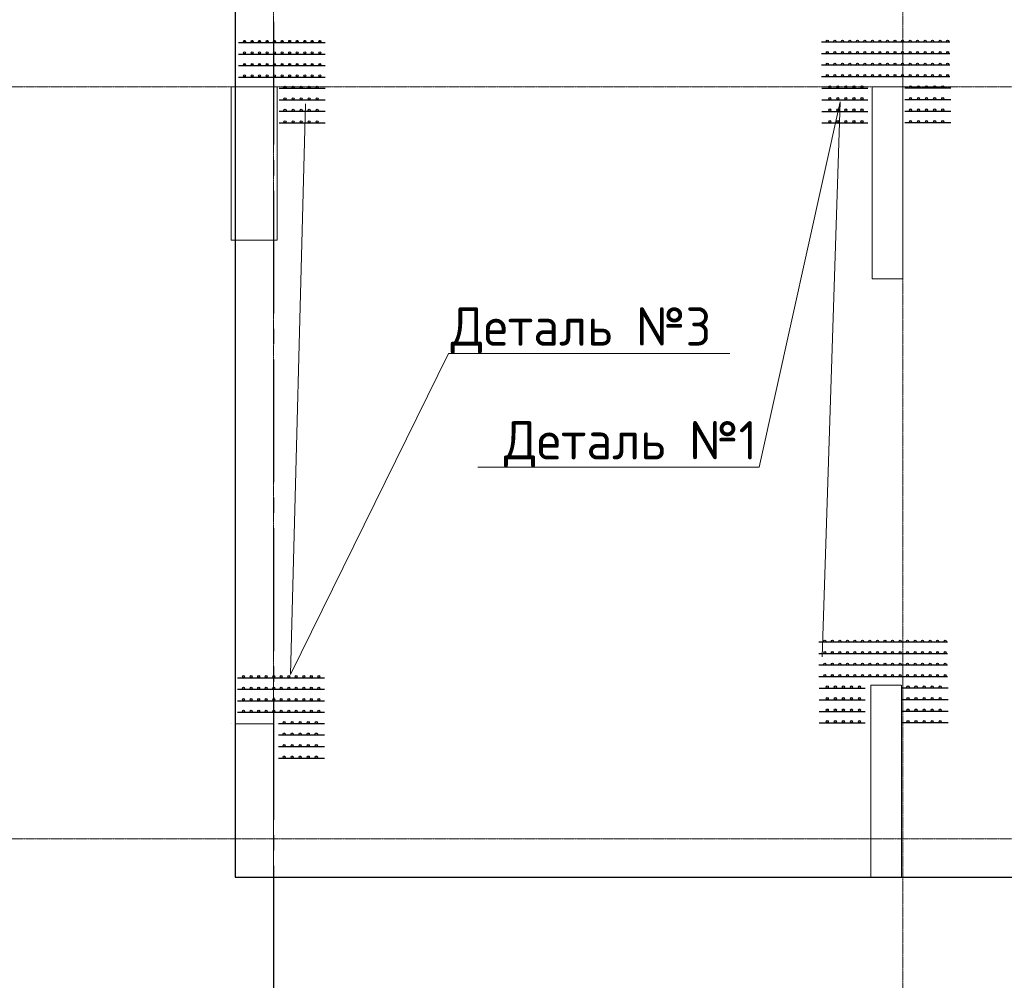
# Model space of a CAD drawing. Header units: millimetres. Extents: x -42044588 to 856694, y -806701 to 941911.
# Tile 724 of 1056: x 197656 to 204071, y -283185 to -276925. Entities that reach past the tile are written whole.
import ezdxf
from ezdxf import colors
from ezdxf.entities.mleader import LeaderData, LeaderLine
from ezdxf.math import Vec2, Vec3

# ---------------------------------------------------------------- set-up
doc = ezdxf.new("R2010")
doc.units = ezdxf.units.MM
for name, pattern in [('______5', [1100, 800, -100, 100, -100]), ('DASHED', [7, 5, -2, 0]), ('осевая', [50.8, 31.75, -6.35, 6.35, -6.35])]:
    doc.linetypes.add(name, pattern=pattern)
doc.layers.add('0 @ 100', color=7, linetype='Continuous')
doc.layers.add('Колонна_ бетон', color=7, linetype='Continuous', lineweight=50, true_color=0xb4b496)
for name, color, linetype, lineweight in [('Оси', 40, '______5', 18), ('осн.сетка', 4, 'Continuous', 60), ('Перекрытие ж_бетон', 1, 'Continuous', 30), ('подоснова', 151, 'Continuous', 5), ('размер', 1, 'Continuous', 25), ('РАЗМЕРЫ', 1, 'Continuous', 9)]:
    doc.layers.add(name, color=color, linetype=linetype, lineweight=lineweight)
doc.styles.add('GOST-2.304_Type-B', font='GOST_Common.ttf')
doc.styles.add('ГОСТ', font='GOST_Common.ttf')

# ---------------------------------------------------------------- blocks, each defined once
blk = doc.blocks.new('оси блок 2')
at = {"layer": 'Оси', "color": 16, "linetype": 'осевая', "lineweight": 0, "ltscale": 0.25, "transparency": 33554687}
for p, q in [((-85704.7, -322543), (-85704.7, -347930)), ((-81604.7, -322543), (-81604.7, -347914.1)), ((-89822.3, -337801.3), (-37238.5, -337801.3)), ((-89822.3, -342701.3), (-37238.5, -342701.3))]:
    blk.add_line(p, q, dxfattribs=at)
blk = doc.blocks.new('подложка стн 1-го этажа')
at = {"layer": 'Колонна_ бетон', "color": 252, "linetype": 'DASHED', "lineweight": 0, "ltscale": 0.5, "true_color": 0x939598, "transparency": 33554687}
for p, q in [((7768.8, 14611.8, -200), (7768.8, 14611.8, -200)), ((7768.8, 14611.8, -200), (8068.8, 14611.8, -200)), ((7768.8, 13611.8, -200), (7768.8, 14611.8, -200)), ((8068.8, 14611.8, -200), (8068.8, 14611.8, -200)), ((8068.8, 13611.8, -200), (8068.8, 14611.8, -200)), ((11943.8, 14611.8, -200), (11943.8, 14611.8, -200)), ((11943.8, 13361.8, -200), (11943.8, 14611.8, -200)), ((11943.8, 14611.8, -200), (12143.8, 14611.8, -200)), ((12143.8, 14611.8, -200), (12143.8, 14611.8, -200)), ((12143.8, 13361.8, -200), (12143.8, 14611.8, -200)), ((7768.8, 13611.8, -200), (7768.8, 13611.8, -200)), ((7768.8, 13611.8, -200), (8068.8, 13611.8, -200)), ((8068.8, 13611.8, -200), (8068.8, 13611.8, -200)), ((11943.8, 13361.8, -200), (11943.8, 13361.8, -200)), ((11943.8, 13361.8, -200), (12143.8, 13361.8, -200)), ((12143.8, 13361.8, -200), (12143.8, 13361.8, -200)), ((11935.8, 10712, -760), (11935.8, 10712, -760)), ((11935.8, 9462, -760), (11935.8, 10712, -760)), ((11935.8, 10712, -760), (12135.8, 10712, -760)), ((12135.8, 10712, -760), (12135.8, 10712, -760)), ((12135.8, 9462, -760), (12135.8, 10712, -760)), ((7769.1, 10462, -560), (7769.1, 10462, -560)), ((7794.1, 10462, -560), (8044.4, 10462, -560)), ((7794.1, 9462, -560), (7794.1, 10462, -560)), ((8044.1, 9462, -560), (8044.1, 10462, -560)), ((8069.1, 10462, -560), (8069.1, 10462, -560)), ((7794.1, 9462, -560), (7794.1, 9462, -560)), ((7794.1, 9462, -560), (8046.3, 9462, -560)), ((8046.3, 9462, -560), (8046.3, 9462, -560)), ((11935.8, 9462, -760), (11935.8, 9462, -760)), ((11935.8, 9462, -760), (12135.8, 9462, -760)), ((12135.8, 9462, -760), (12135.8, 9462, -760))]:
    blk.add_line(p, q, dxfattribs=at)
blk = doc.blocks.new('деталь 1')
at = {"layer": 'осн.сетка', "color": 3, "lineweight": 25, "ltscale": 100}
for points in [[(263119, 23421), (263119, 20072)], [(263419, 23421), (263419, 20072)], [(263719, 23421), (263719, 20072)], [(264019, 23421), (264019, 20072)], [(264319, 23444), (264319, 22244)], [(264619, 23444), (264619, 22244)], [(264919, 23444), (264919, 22244)], [(265219, 23444), (265219, 22244)], [(264319, 20081), (264319, 21281)], [(264619, 20081), (264619, 21281)], [(264919, 20081), (264919, 21281)], [(265219, 20081), (265219, 21281)]]:
    blk.add_lwpolyline(points, dxfattribs=at)
at = {"layer": 'размер', "lineweight": 25, "ltscale": 2}
for centre, radius in [((263087, 23363), 25.2), ((263387, 23363), 25.2), ((263687, 23363), 25.2), ((263987, 23363), 25.2), ((263087, 23167), 25.2), ((263387, 23167), 25.2), ((263687, 23167), 25.2), ((263987, 23167), 25.2), ((264285, 23234), 27), ((264585, 23234), 27), ((264885, 23234), 27), ((265185, 23234), 27), ((263087, 22971), 25.2), ((263387, 22971), 25.2), ((263687, 22971), 25.2), ((263987, 22971), 25.2), ((264285, 23024), 27), ((264285, 22814), 27), ((264585, 23024), 27), ((264585, 22814), 27), ((264885, 23024), 27), ((264885, 22814), 27), ((265185, 23024), 27), ((265185, 22814), 27), ((263087, 22775), 25.2), ((263087, 22579), 25.2), ((263387, 22775), 25.2), ((263387, 22579), 25.2), ((263687, 22775), 25.2), ((263687, 22579), 25.2), ((263987, 22775), 25.2), ((263987, 22579), 25.2), ((264285, 22604), 27), ((264585, 22604), 27), ((264885, 22604), 27), ((265185, 22604), 27), ((263087, 22383), 25.2), ((263387, 22383), 25.2), ((263687, 22383), 25.2), ((263987, 22383), 25.2), ((264285, 22394), 27), ((264585, 22394), 27), ((264885, 22394), 27), ((265185, 22394), 27), ((263087, 22187), 25.2), ((263387, 22187), 25.2), ((263687, 22187), 25.2), ((263987, 22187), 25.2), ((263087, 21991), 25.2), ((263087, 21795), 25.2), ((263387, 21991), 25.2), ((263387, 21795), 25.2), ((263687, 21991), 25.2), ((263687, 21795), 25.2), ((263987, 21991), 25.2), ((263987, 21795), 25.2), ((263087, 21599), 25.2), ((263387, 21599), 25.2), ((263687, 21599), 25.2), ((263987, 21599), 25.2), ((263087, 21403), 25.2), ((263387, 21403), 25.2), ((263687, 21403), 25.2), ((263987, 21403), 25.2), ((263087, 21207), 25.2), ((263387, 21207), 25.2), ((263687, 21207), 25.2), ((263987, 21207), 25.2), ((264285, 21131), 27), ((264585, 21131), 27), ((264885, 21131), 27), ((265185, 21131), 27), ((263087, 21011), 25.2), ((263087, 20815), 25.2), ((263387, 21011), 25.2), ((263387, 20815), 25.2), ((263687, 21011), 25.2), ((263687, 20815), 25.2), ((263987, 21011), 25.2), ((263987, 20815), 25.2), ((264285, 20921), 27), ((264585, 20921), 27), ((264885, 20921), 27), ((265185, 20921), 27), ((263087, 20619), 25.2), ((263387, 20619), 25.2), ((263687, 20619), 25.2), ((263987, 20619), 25.2), ((264285, 20711), 27), ((264285, 20501), 27), ((264585, 20711), 27), ((264585, 20501), 27), ((264885, 20711), 27), ((264885, 20501), 27), ((265185, 20711), 27), ((265185, 20501), 27), ((263087, 20423), 25.2), ((263387, 20423), 25.2), ((263687, 20423), 25.2), ((263987, 20423), 25.2), ((264285, 20291), 27), ((264585, 20291), 27), ((264885, 20291), 27), ((265185, 20291), 27), ((263087, 20227), 25.2), ((263387, 20227), 25.2), ((263687, 20227), 25.2), ((263987, 20227), 25.2)]:
    blk.add_circle(centre, radius, dxfattribs=at)
blk = doc.blocks.new('_None')

msp = doc.modelspace()

# ---------------------------------------------------------------- linework, layer by layer
at = {"layer": 'Оси', "color": 16, "linetype": '______5', "lineweight": 25, "transparency": 33554687}
msp.add_line((199309.945, -263739.37), (199309.945, -287729.37), dxfattribs=at)
at = {"layer": 'осн.сетка', "color": 3, "lineweight": 25, "ltscale": 100}
for points in [[(199081.83, -277073.899), (199647.346, -277073.899)], [(199081.83, -277148.899), (199647.346, -277148.899)], [(199081.83, -277223.899), (199647.346, -277223.899)], [(199081.83, -277298.899), (199647.346, -277298.899)], [(199647.65, -277373.899), (199347.65, -277373.899)], [(199647.65, -277448.899), (199347.65, -277448.899)], [(199647.65, -277523.899), (199347.65, -277523.899)], [(199647.65, -277598.899), (199347.65, -277598.899)], [(199075.903, -281213.301), (199641.418, -281213.301)], [(199075.903, -281288.301), (199641.418, -281288.301)], [(199075.903, -281363.301), (199641.418, -281363.301)], [(199075.903, -281438.301), (199641.418, -281438.301)], [(199641.723, -281513.301), (199341.723, -281513.301)], [(199641.723, -281588.301), (199341.723, -281588.301)], [(199641.723, -281663.301), (199341.723, -281663.301)], [(199641.723, -281738.301), (199341.723, -281738.301)]]:
    msp.add_lwpolyline(points, dxfattribs=at)
at = {"layer": 'Перекрытие ж_бетон'}
for points in [[(216169.945, -265612.648), (213069.945, -265612.648), (213069.945, -265612.648), (209719.945, -265612.648), (209719.945, -265612.648), (199059.945, -265612.648), (199059.946, -282512.648)], [(199059.945, -282512.648), (207910.031, -282512.648)]]:
    msp.add_lwpolyline(points, dxfattribs=at)
at = {"layer": 'размер', "lineweight": 25, "ltscale": 2}
for centre, radius in [((199121.349, -277066.055), 6.3), ((199170.349, -277066.055), 6.3), ((199219.349, -277066.055), 6.3), ((199268.349, -277066.055), 6.3), ((199317.349, -277066.055), 6.3), ((199366.349, -277066.055), 6.3), ((199415.349, -277066.055), 6.3), ((199464.349, -277066.055), 6.3), ((199513.349, -277066.055), 6.3), ((199562.349, -277066.055), 6.3), ((199611.349, -277066.055), 6.3), ((199121.349, -277141.055), 6.3), ((199170.349, -277141.055), 6.3), ((199219.349, -277141.055), 6.3), ((199268.349, -277141.055), 6.3), ((199317.349, -277141.055), 6.3), ((199366.349, -277141.055), 6.3), ((199415.349, -277141.055), 6.3), ((199464.349, -277141.055), 6.3), ((199513.349, -277141.055), 6.3), ((199562.349, -277141.055), 6.3), ((199611.349, -277141.055), 6.3), ((199121.349, -277216.055), 6.3), ((199170.349, -277216.055), 6.3), ((199219.349, -277216.055), 6.3), ((199268.349, -277216.055), 6.3), ((199317.349, -277216.055), 6.3), ((199366.349, -277216.055), 6.3), ((199415.349, -277216.055), 6.3), ((199464.349, -277216.055), 6.3), ((199513.349, -277216.055), 6.3), ((199562.349, -277216.055), 6.3), ((199611.349, -277216.055), 6.3), ((199121.349, -277291.055), 6.3), ((199170.349, -277291.055), 6.3), ((199219.349, -277291.055), 6.3), ((199268.349, -277291.055), 6.3), ((199317.349, -277291.055), 6.3), ((199366.349, -277291.055), 6.3), ((199415.349, -277291.055), 6.3), ((199464.349, -277291.055), 6.3), ((199513.349, -277291.055), 6.3), ((199562.349, -277291.055), 6.3), ((199611.349, -277291.055), 6.3), ((199385.15, -277365.495), 6.75), ((199437.65, -277365.495), 6.75), ((199490.15, -277365.495), 6.75), ((199542.65, -277365.495), 6.75), ((199595.15, -277365.495), 6.75), ((199385.15, -277440.495), 6.75), ((199437.65, -277440.495), 6.75), ((199490.15, -277440.495), 6.75), ((199542.65, -277440.495), 6.75), ((199595.15, -277440.495), 6.75), ((199385.15, -277515.495), 6.75), ((199437.65, -277515.495), 6.75), ((199490.15, -277515.495), 6.75), ((199542.65, -277515.495), 6.75), ((199595.15, -277515.495), 6.75), ((199385.15, -277590.495), 6.75), ((199437.65, -277590.495), 6.75), ((199490.15, -277590.495), 6.75), ((199542.65, -277590.495), 6.75), ((199595.15, -277590.495), 6.75), ((199115.421, -281205.457), 6.3), ((199164.421, -281205.457), 6.3), ((199213.421, -281205.457), 6.3), ((199262.421, -281205.457), 6.3), ((199311.421, -281205.457), 6.3), ((199360.421, -281205.457), 6.3), ((199409.421, -281205.457), 6.3), ((199458.421, -281205.457), 6.3), ((199507.421, -281205.457), 6.3), ((199556.421, -281205.457), 6.3), ((199605.421, -281205.457), 6.3), ((199115.421, -281280.457), 6.3), ((199164.421, -281280.457), 6.3), ((199213.421, -281280.457), 6.3), ((199262.421, -281280.457), 6.3), ((199311.421, -281280.457), 6.3), ((199360.421, -281280.457), 6.3), ((199409.421, -281280.457), 6.3), ((199458.421, -281280.457), 6.3), ((199507.421, -281280.457), 6.3), ((199556.421, -281280.457), 6.3), ((199605.421, -281280.457), 6.3), ((199115.421, -281355.457), 6.3), ((199164.421, -281355.457), 6.3), ((199213.421, -281355.457), 6.3), ((199262.421, -281355.457), 6.3), ((199311.421, -281355.457), 6.3), ((199360.421, -281355.457), 6.3), ((199409.421, -281355.457), 6.3), ((199458.421, -281355.457), 6.3), ((199507.421, -281355.457), 6.3), ((199556.421, -281355.457), 6.3), ((199605.421, -281355.457), 6.3), ((199115.421, -281430.457), 6.3), ((199164.421, -281430.457), 6.3), ((199213.421, -281430.457), 6.3), ((199262.421, -281430.457), 6.3), ((199311.421, -281430.457), 6.3), ((199360.421, -281430.457), 6.3), ((199409.421, -281430.457), 6.3), ((199458.421, -281430.457), 6.3), ((199507.421, -281430.457), 6.3), ((199556.421, -281430.457), 6.3), ((199605.421, -281430.457), 6.3), ((199379.223, -281504.897), 6.75), ((199431.723, -281504.897), 6.75), ((199484.223, -281504.897), 6.75), ((199536.723, -281504.897), 6.75), ((199589.223, -281504.897), 6.75), ((199379.223, -281579.897), 6.75), ((199431.723, -281579.897), 6.75), ((199484.223, -281579.897), 6.75), ((199536.723, -281579.897), 6.75), ((199589.223, -281579.897), 6.75), ((199379.223, -281654.897), 6.75), ((199431.723, -281654.897), 6.75), ((199484.223, -281654.897), 6.75), ((199536.723, -281654.897), 6.75), ((199589.223, -281654.897), 6.75), ((199379.223, -281729.897), 6.75), ((199431.723, -281729.897), 6.75), ((199484.223, -281729.897), 6.75), ((199536.723, -281729.897), 6.75), ((199589.223, -281729.897), 6.75)]:
    msp.add_circle(centre, radius, dxfattribs=at)

# ---------------------------------------------------------------- block references
msp.add_blockref('подложка стн 1-го этажа', (191266.023, -291974.443, 560))
at = {"layer": 'РАЗМЕРЫ'}
msp.add_blockref('оси блок 2', (285014.663, 60438.674), dxfattribs=at)
at = {"layer": 'РАЗМЕРЫ', "color": 1, "xscale": 0.25, "yscale": 0.25, "zscale": 0.25, "rotation": 270}
for p in [(197861.471, -211292.438), (197845.16, -215202.266)]:
    msp.add_blockref('деталь 1', p, dxfattribs=at)

# ---------------------------------------------------------------- texts
at = {"layer": '0 @ 100', "char_height": 300, "width": 18500, "attachment_point": 1, "style": 'ГОСТ'}
for s, insert in [('\\pi-900,l900,t900;{\\C7;1.^IАрмирование монолитной плиты  состоит из основного армирования ∅10 А500С с шагом  200х200мм  в нижней зоне, основного армирования ∅10 А500С с шагом  200х200мм  в  верхней зоне и дополнительного армирования, указанного на схемах армирования.\\P2.^IАрмирование плиты предусмотрено отдельными  стержнями заводской длины по осям Х и Y. При недостатке заводской длины стержней для армирования плиты, стыки стержней осуществлять внахлестку без  сварки. Стыки арматуры внахлестку должны располагаться вразбежку (через шаг). См. деталь стыковки арматуры.\\P3.^IВерхнюю и нижнюю арматуру вязать вязальной проволокой через пересечение.  Стержни основной и дополнительной арматуры укладывать в соответствии с сечениями .\\P4.^IПо периметру плиты и у отверстий  у концов основной арматуры устанавливать П-образные элементы Ск1.\\P5.^IПозиции со знаком "*" укладываются с шагом 100 мм\\P6.^IДля фиксации в проектном положении стержней верхней сетки устанавливать фиксаторы Ф1 с шагом 600х600мм.\\P7.^IДиаметр оправки стержня при d<20мм - 5d, при d≥20мм - 8d\\P8.^IКаркасы поперечного армирования устанавливаются до начала устройство верхней сетки армирования.\\P9.^IОбрамления отверстий см. лист 8. В местах расположения отверстий осуществить прерывания основной и дополнительной сеток арматуры. Отверстия обрамляются двумя стержнями арматуры, расход стали на обрамление учтен на листе 25.\\P10.^IПроемы размерами до 300х300 допускается выполнять по месту методом алмазного бурения.\\P11.^IСечения 3-3;4-4;5-5 см. лист 8.}', (-39552.237, -237043.75)), ('\\pi-900,l900,t900;{\\C7;1.^IАрмирование монолитной плиты  состоит из основного армирования ∅10 А500С с шагом  200х200мм  в нижней зоне, основного армирования ∅10 А500С с шагом  200х200мм  в  верхней зоне и дополнительного армирования, указанного на схемах армирования.\\P2.^IАрмирование плиты предусмотрено отдельными  стержнями заводской длины по осям Х и Y. При недостатке заводской длины стержней для армирования плиты, стыки стержней осуществлять внахлестку без  сварки. Стыки арматуры внахлестку должны располагаться вразбежку (через шаг). См. деталь стыковки арматуры.\\P3.^IВерхнюю и нижнюю арматуру вязать вязальной проволокой через пересечение.  Стержни основной и дополнительной арматуры укладывать в соответствии с сечениями .\\P4.^IПо периметру плиты и у отверстий  у концов основной арматуры устанавливать П-образные элементы Ск1.\\P5.^IПозиции со знаком "*" укладываются с шагом 100 мм\\P6.^IДля фиксации в проектном положении стержней верхней сетки устанавливать фиксаторы Ф1 с шагом 600х600мм.\\P7.^IДиаметр оправки стержня при d<20мм - 5d, при d≥20мм - 8d\\P8.^IКаркасы поперечного армирования устанавливаются до начала устройство верхней сетки армирования.\\P9.^IОбрамления отверстий см. лист 8. В местах расположения отверстий осуществить прерывания основной и дополнительной сеток арматуры. Отверстия обрамляются двумя стержнями арматуры, расход стали на обрамление учтен на листе 25.\\P10.^IПроемы размерами до 300х300 допускается выполнять по месту методом алмазного бурения.}', (164490.226, -237072.641)), ('\\pi-900,l900,t900;{\\C7;1.^IАрмирование монолитной плиты  состоит из основного армирования ∅10 А500С с шагом  200х200мм  в нижней зоне, основного армирования ∅10 А500С с шагом  200х200мм  в  верхней зоне и дополнительного армирования, указанного на схемах армирования.\\P2.^IАрмирование плиты предусмотрено отдельными  стержнями заводской длины по осям Х и Y. При недостатке заводской длины стержней для армирования плиты, стыки стержней осуществлять внахлестку без  сварки. Стыки арматуры внахлестку должны располагаться вразбежку (через шаг). См. деталь стыковки арматуры.\\P3.^IВерхнюю и нижнюю арматуру вязать вязальной проволокой через пересечение.  Стержни основной и дополнительной арматуры укладывать в соответствии с сечениями .\\P4.^IПо периметру плиты и у отверстий  у концов основной арматуры устанавливать П-образные элементы Ск1.\\P5.^IПозиции со знаком "*" укладываются с шагом 100 мм\\P6.^IДля фиксации в проектном положении стержней верхней сетки устанавливать фиксаторы Ф1 с шагом 600х600мм.\\P7.^IДиаметр оправки стержня при d<20мм - 5d, при d≥20мм - 8d\\P8.^IКаркасы поперечного армирования устанавливаются до начала устройство верхней сетки армирования.\\P9.^IОбрамления отверстий см. лист 8. В местах расположения отверстий осуществить прерывания основной и дополнительной сеток арматуры. Отверстия обрамляются двумя стержнями арматуры, расход стали на обрамление учтен на листе 25.\\P10.^IПроемы размерами до 300х300 допускается выполнять по месту методом алмазного бурения.}', (67549.049, -238408.446)), ('\\pi-900,l900,t900;{\\C7;1.^IАрмирование монолитной плиты  состоит из основного армирования ∅10 А500С с шагом  200х200мм  в нижней зоне, основного армирования ∅10 А500С с шагом  200х200мм  в  верхней зоне и дополнительного армирования, указанного на схемах армирования.\\P2.^IАрмирование плиты предусмотрено отдельными  стержнями заводской длины по осям Х и Y. При недостатке заводской длины стержней для армирования плиты, стыки стержней осуществлять внахлестку без  сварки. Стыки арматуры внахлестку должны располагаться вразбежку (через шаг). См. деталь стыковки арматуры.\\P3.^IВерхнюю и нижнюю арматуру вязать вязальной проволокой через пересечение.  Стержни основной и дополнительной арматуры укладывать в соответствии с сечениями .\\P4.^IПо периметру плиты и у отверстий  у концов основной арматуры устанавливать П-образные элементы Ск1.\\P5.^IПозиции со знаком "*" укладываются с шагом 100 мм\\P6.^IДля фиксации в проектном положении стержней верхней сетки устанавливать фиксаторы Ф1 с шагом 600х600мм.\\P7.^IДиаметр оправки стержня при d<20мм - 5d, при d≥20мм - 8d\\P8.^IКаркасы поперечного армирования устанавливаются до начала устройство верхней сетки армирования.\\P9.^IОбрамления отверстий см. лист 8. В местах расположения отверстий осуществить прерывания основной и дополнительной сеток арматуры. Отверстия обрамляются двумя стержнями арматуры, расход стали на обрамление учтен на листе 30.\\P10.^IПроемы размерами до 300х300 допускается выполнять по месту методом алмазного бурения.}', (69670.952, -281999.868)), ('\\pi-900,l900,t900;{\\C7;1.^IАрмирование монолитной плиты  состоит из основного армирования ∅10 А500С с шагом  200х200мм  в нижней зоне, основного армирования ∅10 А500С с шагом  200х200мм  в  верхней зоне и дополнительного армирования, указанного на схемах армирования.\\P2.^IАрмирование плиты предусмотрено отдельными  стержнями заводской длины по осям Х и Y. При недостатке заводской длины стержней для армирования плиты, стыки стержней осуществлять внахлестку без  сварки. Стыки арматуры внахлестку должны располагаться вразбежку (через шаг). См. деталь стыковки арматуры.\\P3.^IВерхнюю и нижнюю арматуру вязать вязальной проволокой через пересечение.  Стержни основной и дополнительной арматуры укладывать в соответствии с сечениями .\\P4.^IПо периметру плиты и у отверстий  у концов основной арматуры устанавливать П-образные элементы Ск1.\\P5.^IПозиции со знаком "*" укладываются с шагом 100 мм\\P6.^IДля фиксации в проектном положении стержней верхней сетки устанавливать фиксаторы Ф1 с шагом 600х600мм.\\P7.^IДиаметр оправки стержня при d<20мм - 5d, при d≥20мм - 8d\\P8.^IКаркасы поперечного армирования устанавливаются до начала устройство верхней сетки армирования.\\P9.^IОбрамления отверстий см. лист 8. В местах расположения отверстий осуществить прерывания основной и дополнительной сеток арматуры. Отверстия обрамляются двумя стержнями арматуры, расход стали на обрамление учтен на листе 30.\\P10.^IПроемы размерами до 300х300 допускается выполнять по месту методом алмазного бурения.\\P11.^IСечения 3-3;4-4;5-5 см. лист 8.}', (-39524.517, -282227.143))]:
    msp.add_mtext(s, dxfattribs=dict(at, insert=insert))

# ---------------------------------------------------------------- leaders
at = {"layer": 'подоснова', "color": 2, "ltscale": 0.3}
ml = msp.add_multileader_mtext('Standard', dxfattribs=at)
ml.set_content('Деталь №3', color=2, style='GOST-2.304_Type-B')
ml.set_leader_properties(color=256, linetype='ByLayer', lineweight=15)
ml.set_arrow_properties(name='NONE')
ml.build(insert=Vec2(0, 0))
ml.multileader.update_dxf_attribs({"text_left_attachment_type": 6, "text_right_attachment_type": 6, "dogleg_length": 0.1, "arrow_head_size": 18})
ctx = ml.context
ctx.base_point, ctx.char_height, ctx.arrow_head_size, ctx.landing_gap_size, ctx.plane_origin = Vec3(200450.815, -279099.293), 250, 18, 20, Vec3(203946.333, -268017.747)
ctx.left_attachment, ctx.right_attachment, ctx.text_align_type = 6, 6, 1
notes = []
notes.append((ctx, [(1, (1, 1, 0), (200450.715, -279099.293), (1, 0), 0.1, [(1, [(199519.427, -277472.974), (199420.966, -281191.11)], 0, [])])]))
ctx.mtext.insert, ctx.mtext.alignment, ctx.mtext.flow_direction = Vec3(201313.618, -278799.293), 2, 5
at = {"layer": 'подоснова', "color": 5, "ltscale": 0.3}
ml = msp.add_multileader_mtext('Standard', dxfattribs=at)
ml.set_content('Деталь №1', color=5, style='GOST-2.304_Type-B')
ml.set_leader_properties(color=256, linetype='ByLayer', lineweight=15)
ml.set_arrow_properties(name='NONE')
ml.build(insert=Vec2(0, 0))
ml.multileader.update_dxf_attribs({"text_left_attachment_type": 6, "text_right_attachment_type": 6, "dogleg_length": 0.1, "arrow_head_size": 18})
ctx = ml.context
ctx.base_point, ctx.char_height, ctx.arrow_head_size, ctx.landing_gap_size, ctx.plane_origin = Vec3(200797.812, -279840.599), 250, 18, 20, Vec3(197904.578, -269051.215)
ctx.left_attachment, ctx.right_attachment, ctx.text_align_type = 6, 6, 1
notes.append((ctx, [(1, (1, 1, 0), (202473.518, -279840.599), (-1, 0), 0.1, [(0, [(202884.693, -281076.362), (203002.787, -277460.374)], 0, [])])]))
ctx.mtext.insert, ctx.mtext.alignment, ctx.mtext.flow_direction = Vec3(201635.615, -279540.599), 2, 5
for ctx, leaders in notes:
    for number, flags, end, landing, length, lines in leaders:
        leader = LeaderData()
        leader.index, (leader.has_last_leader_line, leader.has_dogleg_vector, leader.attachment_direction) = number, flags
        leader.last_leader_point, leader.dogleg_vector, leader.dogleg_length = Vec3(end), Vec3(landing), length
        for number, points, colour, breaks in lines:
            line = LeaderLine()
            line.index, line.vertices, line.color, line.breaks = number, Vec3.list(points), colors.encode_raw_color(colour), breaks
            leader.lines.append(line)
        ctx.leaders.append(leader)

doc.saveas('drawing.dxf')
